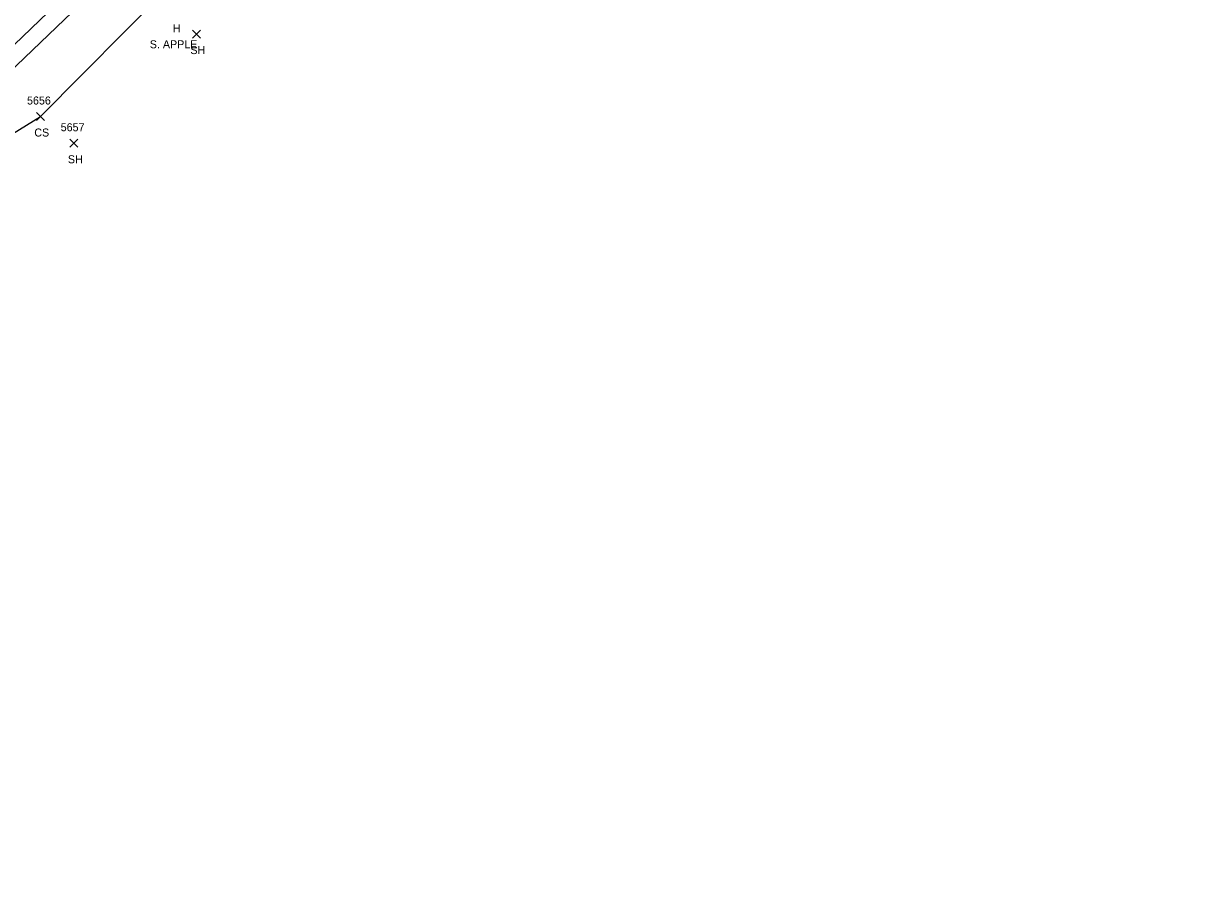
# Model space of a CAD drawing. Extents: x 1611797 to 1633212, y 298978 to 305475.
# Drawn here: x 1622412.2 to 1622708.2, y 300898.3 to 301117 of the extents above; entities that cross this region are included whole.
import ezdxf

# ---------------------------------------------------------------- set-up
doc = ezdxf.new("R2010")
doc.units = 0
for name, color, linetype in [('L_A', 7, 'Continuous'), ('L_C', 7, 'Continuous'), ('L_I', 7, 'Continuous'), ('L_TIC', 7, 'Continuous'), ('LELB', 7, 'Continuous'), ('PET', 7, 'Continuous')]:
    doc.layers.add(name, color=color, linetype=linetype)

msp = doc.modelspace()

# ---------------------------------------------------------------- linework, layer by layer
at = {"layer": 'L_TIC'}
for points in [[(1622454.34, 301113.37), (1622456.34, 301115.37)], [(1622456.34, 301113.37), (1622454.34, 301115.37)], [(1622415.39, 301092.76), (1622417.39, 301094.76)], [(1622417.39, 301092.76), (1622415.39, 301094.76)], [(1622423.74, 301086.08), (1622425.74, 301088.08)], [(1622425.74, 301086.08), (1622423.74, 301088.08)]]:
    msp.add_lwpolyline(points, dxfattribs=at)
at = {"layer": 'LELB'}
for points in [[(1622141.83, 300898.34), (1622139.55, 300912.95), (1622151.09, 300921.4), (1622196.53, 300946.85), (1622234.34, 300970.61), (1622271.97, 300994.63), (1622303.88, 301017.35), (1622337.87, 301043.51), (1622376.19, 301076.15), (1622406.41, 301102.71), (1622438.28, 301133.32), (1622472.59, 301167.8), (1622503.26, 301203.44), (1622524.06, 301228.28), (1622546.3, 301255.74), (1622570.57, 301288.87), (1622594.14, 301322.09), (1622614.94, 301354.98), (1622632.15, 301381.37), (1622641.11, 301374.53), (1622644.03, 301365.27)], [(1622154.74, 300907.48), (1622202.55, 300938.53), (1622239.36, 300963.45), (1622279.71, 300983.49), (1622308.78, 301010.44), (1622344.44, 301040.69), (1622379.56, 301071), (1622416.39, 301093.76), (1622447.98, 301125.69), (1622481.31, 301160.51), (1622517.14, 301198.88), (1622530.23, 301223.45), (1622553.77, 301249.54), (1622576.06, 301285.09), (1622599.23, 301317.97), (1622619.89, 301351.73), (1622634.99, 301376.48), (1622639.67, 301368.93)]]:
    msp.add_lwpolyline(points, dxfattribs=at)
at = {"layer": 'PET'}
msp.add_lwpolyline([(1622403.36, 301105.61), (1622435.21, 301136.14), (1622468.93, 301170.7), (1622500.38, 301205.45), (1622521.19, 301230.71), (1622543.38, 301258.33), (1622567.24, 301290.95), (1622590.49, 301324.58), (1622611.08, 301357.32), (1622628.6, 301384.44), (1622639.72, 301403.14), (1622652.95, 301428.05), (1622671.36, 301462.7), (1622686.07, 301493.28), (1622698.78, 301521.43), (1622708.15, 301542.48)], dxfattribs=at)

# ---------------------------------------------------------------- texts
at = {"layer": 'L_A'}
for s, p in [('H', (1622449.43, 301114.82)), ('SH', (1622453.83, 301109.37)), ('CS', (1622414.84, 301088.76)), ('SH', (1622423.23, 301082.08))]:
    msp.add_text(s, height=2, dxfattribs=at).set_placement(p)
at = {"layer": 'L_C'}
msp.add_text('S. APPLE', height=2, dxfattribs=at).set_placement((1622443.7, 301110.82))
at = {"layer": 'L_I'}
for s, p in [('5656', (1622413.03, 301096.76)), ('5657', (1622421.44, 301090.08))]:
    msp.add_text(s, height=2, dxfattribs=at).set_placement(p)

doc.saveas('drawing.dxf')
